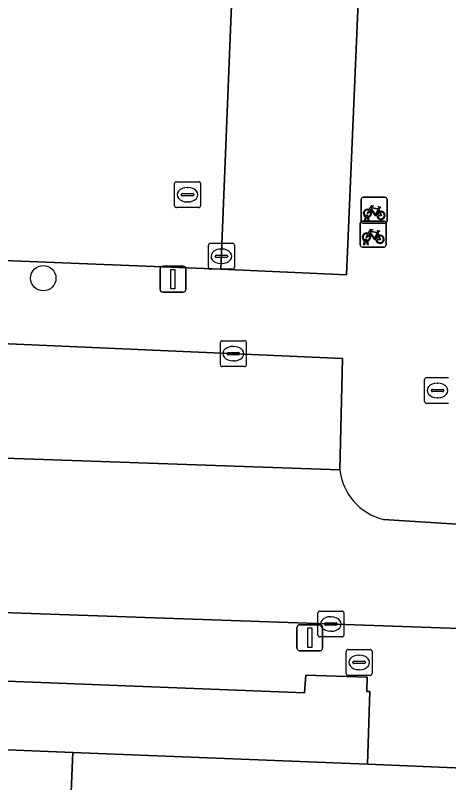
# Model space of a CAD drawing. Extents: x 161248 to 161848, y 384871 to 385383.
# Drawn here: x 161687.48 to 161704.18, y 384919.64 to 384949.24 of the extents above; entities that cross this region are included whole.
import ezdxf

# ---------------------------------------------------------------- set-up
doc = ezdxf.new("R2010")
doc.units = 0
for name, color, linetype in [('IMGEO_Boom', 7, 'Continuous'), ('IMGEO_Brandkraan', 7, 'Continuous'), ('IMGEO_Fietsenrek', 7, 'Continuous'), ('IMGEO_Kolk', 7, 'Continuous'), ('IMGEO_Lichtmast', 7, 'Continuous'), ('IMGEO_Pand', 7, 'Continuous'), ('IMGEO_Parkeervlak_open', 7, 'Continuous'), ('IMGEO_Rijbaan_lokaal_open', 7, 'Continuous'), ('IMGEO_Rioolput', 7, 'Continuous'), ('IMGEO_Voetpad_open', 7, 'Continuous')]:
    doc.layers.add(name, color=color, linetype=linetype)

msp = doc.modelspace()

# ---------------------------------------------------------------- linework, layer by layer
at = {"layer": 'IMGEO_Boom'}
msp.add_circle((161688.556, 384939.098), 0.489, dxfattribs=at)
at = {"layer": 'IMGEO_Brandkraan'}
for p, q in [((161703.257, 384934.34), (161703.257, 384935.192)), ((161703.332, 384935.266), (161704.184, 384935.266)), ((161703.745, 384935.046), (161703.77, 384935.046)), ((161703.516, 384934.76), (161703.516, 384934.772)), ((161703.954, 384934.723), (161703.556, 384934.723)), ((161703.559, 384934.809), (161703.957, 384934.809)), ((161704, 384934.772), (161704, 384934.76)), ((161704.184, 384934.266), (161703.332, 384934.266)), ((161703.768, 384934.486), (161703.743, 384934.486))]:
    msp.add_line(p, q, dxfattribs=at)
for points in [[(161703.257, 384934.34), (161703.257, 384935.192)], [(161703.332, 384935.266), (161704.184, 384935.266)], [(161704.184, 384934.266), (161703.332, 384934.266)]]:
    msp.add_lwpolyline(points, dxfattribs=at)
for centre, radius, start, end in [((161703.334, 384935.19), 0.0765, 91.552, 178.448), ((161703.334, 384935.19), 0.0765, 91.552, 178.448), ((161703.556, 384934.769), 0.0403, 85.8775, 175.7526), ((161703.553, 384934.759), 0.0366, 178.938, 274.7102), ((161703.957, 384934.766), 0.043, 264.8664, 352.4533), ((161703.961, 384934.771), 0.0386, 1.7309, 96.639), ((161703.334, 384934.342), 0.0765, 181.552, 268.448), ((161703.334, 384934.342), 0.0765, 181.552, 268.448)]:
    msp.add_arc(centre, radius, start, end, dxfattribs=at)
for centre, major_axis, ratio, start_param, end_param in [((161703.744, 384934.766), (-0.387, 0.002), 0.722429, 4.712389, 7.853982), ((161703.769, 384934.766), (-0.39, 0.002), 0.717154, 1.570796, 4.712389)]:
    msp.add_ellipse(centre, major_axis=major_axis, ratio=ratio, start_param=start_param, end_param=end_param, dxfattribs=at)
at = {"layer": 'IMGEO_Fietsenrek'}
for p, q in [((161700.81, 384941.293), (161700.81, 384942.134)), ((161700.81, 384942.134), (161700.81, 384941.293)), ((161700.885, 384942.218), (161701.726, 384942.218)), ((161701.726, 384942.218), (161700.885, 384942.218)), ((161701.81, 384942.143), (161701.81, 384941.302)), ((161701.81, 384941.302), (161701.81, 384942.143)), ((161701.497, 384941.767), (161701.533, 384941.672)), ((161700.937, 384941.302), (161700.976, 384941.462)), ((161701.006, 384941.45), (161700.971, 384941.302)), ((161701.048, 384941.474), (161701.047, 384941.478)), ((161701.089, 384941.302), (161701.055, 384941.444)), ((161701.079, 384941.485), (161701.08, 384941.478)), ((161701.087, 384941.448), (161701.122, 384941.302)), ((161700.773, 384940.374), (161700.773, 384941.215)), ((161700.773, 384941.215), (161700.773, 384940.374)), ((161700.848, 384941.299), (161701.689, 384941.299)), ((161701.689, 384941.299), (161700.848, 384941.299)), ((161701.735, 384941.218), (161700.894, 384941.218)), ((161700.894, 384941.218), (161701.735, 384941.218)), ((161700.971, 384941.302), (161700.937, 384941.302)), ((161701.122, 384941.302), (161701.089, 384941.302)), ((161701.773, 384941.224), (161701.773, 384940.383)), ((161701.773, 384940.383), (161701.773, 384941.224)), ((161701.46, 384940.848), (161701.496, 384940.753)), ((161700.9, 384940.383), (161700.939, 384940.543)), ((161700.969, 384940.531), (161700.934, 384940.383)), ((161701.011, 384940.555), (161701.01, 384940.559)), ((161701.052, 384940.383), (161701.018, 384940.525)), ((161701.042, 384940.566), (161701.043, 384940.559)), ((161701.05, 384940.529), (161701.085, 384940.383)), ((161701.698, 384940.299), (161700.857, 384940.299)), ((161700.857, 384940.299), (161701.698, 384940.299)), ((161700.934, 384940.383), (161700.9, 384940.383)), ((161701.085, 384940.383), (161701.052, 384940.383))]:
    msp.add_line(p, q, dxfattribs=at)
for points in [[(161701.144, 384941.692), (161701.092, 384941.602), (161701.052, 384941.577), (161701.053, 384941.624), (161701.108, 384941.718)], [(161701.123, 384941.744), (161701.218, 384941.908), (161701.304, 384941.894), (161701.306, 384941.885), (161701.25, 384941.874), (161701.223, 384941.829), (161701.479, 384941.788)], [(161701.419, 384941.5), (161701.369, 384941.5), (161701.178, 384941.751), (161701.159, 384941.719)], [(161701.466, 384941.763), (161701.209, 384941.804), (161701.192, 384941.775), (161701.359, 384941.555), (161701.466, 384941.763)], [(161701.514, 384941.665), (161701.484, 384941.742), (161701.375, 384941.524), (161701.418, 384941.524)], [(161701.448, 384941.524), (161701.568, 384941.523), (161701.524, 384941.637)], [(161701.544, 384941.644), (161701.599, 384941.499), (161701.449, 384941.499)], [(161701.479, 384941.788), (161701.504, 384941.837), (161701.498, 384941.841), (161701.475, 384941.845), (161701.463, 384941.852), (161701.462, 384941.855), (161701.464, 384941.86), (161701.559, 384941.845), (161701.561, 384941.835), (161701.551, 384941.822), (161701.539, 384941.816), (161701.525, 384941.822), (161701.497, 384941.767)], [(161701.107, 384940.773), (161701.055, 384940.683), (161701.015, 384940.658), (161701.016, 384940.705), (161701.071, 384940.799)], [(161701.086, 384940.825), (161701.181, 384940.989), (161701.267, 384940.975), (161701.269, 384940.966), (161701.213, 384940.955), (161701.186, 384940.91), (161701.442, 384940.869)], [(161701.382, 384940.581), (161701.332, 384940.581), (161701.141, 384940.832), (161701.122, 384940.8)], [(161701.429, 384940.844), (161701.172, 384940.885), (161701.155, 384940.856), (161701.322, 384940.636), (161701.429, 384940.844)], [(161701.477, 384940.746), (161701.447, 384940.823), (161701.338, 384940.605), (161701.381, 384940.605)], [(161701.442, 384940.869), (161701.467, 384940.918), (161701.461, 384940.922), (161701.438, 384940.926), (161701.426, 384940.933), (161701.425, 384940.936), (161701.427, 384940.941), (161701.522, 384940.926), (161701.524, 384940.916), (161701.514, 384940.903), (161701.502, 384940.897), (161701.488, 384940.903), (161701.46, 384940.848)], [(161701.411, 384940.605), (161701.531, 384940.604), (161701.487, 384940.718)], [(161701.507, 384940.725), (161701.562, 384940.58), (161701.412, 384940.58)]]:
    msp.add_lwpolyline(points, dxfattribs=at)
for centre, radius, start, end in [((161700.888, 384942.14), 0.0779, 92.4484, 184.2845), ((161700.888, 384942.14), 0.0779, 92.4484, 184.2845), ((161701.732, 384942.14), 0.0779, 2.4484, 94.2845), ((161701.732, 384942.14), 0.0779, 2.4484, 94.2845), ((161701.05, 384941.603), 0.159, 62.6766, 242.1369), ((161701.05, 384941.603), 0.129, 63.3192, 238.903), ((161701.05, 384941.603), 0.129, 283.6043, 43.4302), ((161701.05, 384941.603), 0.159, 283.5766, 46.6042), ((161701.577, 384941.519), 0.159, 113.3408, 178.3217), ((161701.577, 384941.519), 0.159, 187.0065, 105.7708), ((161701.577, 384941.519), 0.129, 113.923, 177.9556), ((161701.577, 384941.519), 0.129, 188.6715, 104.5883), ((161701.03, 384941.474), 0.0499, 12.8025, 158.6934), ((161701.05, 384941.603), 0.159, 253.9967, 271.7867), ((161701.03, 384941.474), 0.0174, 12.8025, 163.4502), ((161701.05, 384941.603), 0.129, 253.415, 269.0204), ((161700.851, 384941.221), 0.0779, 92.4484, 184.2845), ((161700.851, 384941.221), 0.0779, 92.4484, 184.2845), ((161700.888, 384941.296), 0.0779, 182.4484, 274.2845), ((161700.888, 384941.296), 0.0779, 182.4484, 274.2845), ((161701.695, 384941.221), 0.0779, 2.4484, 94.2845), ((161701.695, 384941.221), 0.0779, 2.4484, 94.2845), ((161701.732, 384941.296), 0.0779, 272.4484, 4.2845), ((161701.732, 384941.296), 0.0779, 272.4484, 4.2845), ((161701.013, 384940.684), 0.159, 62.6766, 242.1369), ((161701.013, 384940.684), 0.129, 63.3192, 238.903), ((161701.013, 384940.684), 0.129, 283.6043, 43.4302), ((161701.013, 384940.684), 0.159, 283.5766, 46.6042), ((161701.54, 384940.6), 0.159, 113.3408, 178.3217), ((161701.54, 384940.6), 0.159, 187.0065, 105.7708), ((161700.993, 384940.555), 0.0499, 12.8025, 158.6934), ((161701.013, 384940.684), 0.159, 253.9967, 271.7867), ((161700.993, 384940.555), 0.0174, 12.8025, 163.4502), ((161701.013, 384940.684), 0.129, 253.415, 269.0204), ((161701.54, 384940.6), 0.129, 113.923, 177.9556), ((161701.54, 384940.6), 0.129, 188.6715, 104.5883), ((161700.851, 384940.377), 0.0779, 182.4484, 274.2845), ((161700.851, 384940.377), 0.0779, 182.4484, 274.2845), ((161701.695, 384940.377), 0.0779, 272.4484, 4.2845), ((161701.695, 384940.377), 0.0779, 272.4484, 4.2845)]:
    msp.add_arc(centre, radius, start, end, dxfattribs=at)
at = {"layer": 'IMGEO_Kolk'}
for p, q in [((161694.922, 384939.518), (161694.922, 384940.37)), ((161694.997, 384940.444), (161695.849, 384940.444)), ((161695.41, 384940.224), (161695.435, 384940.224)), ((161695.923, 384940.37), (161695.923, 384939.518)), ((161695.181, 384939.938), (161695.181, 384939.95)), ((161695.619, 384939.901), (161695.221, 384939.901)), ((161695.224, 384939.987), (161695.622, 384939.987)), ((161695.665, 384939.95), (161695.665, 384939.938)), ((161695.433, 384939.664), (161695.408, 384939.664)), ((161695.849, 384939.444), (161694.997, 384939.444)), ((161695.383, 384935.761), (161695.383, 384936.613)), ((161695.458, 384936.687), (161696.31, 384936.687)), ((161696.384, 384936.613), (161696.384, 384935.761)), ((161695.871, 384936.467), (161695.896, 384936.467)), ((161695.642, 384936.181), (161695.642, 384936.193)), ((161696.08, 384936.144), (161695.682, 384936.144)), ((161695.685, 384936.23), (161696.083, 384936.23)), ((161696.126, 384936.193), (161696.126, 384936.181)), ((161695.894, 384935.907), (161695.869, 384935.907)), ((161696.31, 384935.687), (161695.458, 384935.687)), ((161699.218, 384926.258), (161700.07, 384926.258)), ((161699.143, 384925.332), (161699.143, 384926.184)), ((161699.631, 384926.038), (161699.656, 384926.038)), ((161700.144, 384926.184), (161700.144, 384925.332)), ((161699.402, 384925.752), (161699.402, 384925.764)), ((161699.84, 384925.715), (161699.442, 384925.715)), ((161699.445, 384925.801), (161699.843, 384925.801)), ((161699.886, 384925.764), (161699.886, 384925.752)), ((161699.654, 384925.478), (161699.629, 384925.478)), ((161700.07, 384925.258), (161699.218, 384925.258))]:
    msp.add_line(p, q, dxfattribs=at)
for points in [[(161694.922, 384939.518), (161694.922, 384940.37)], [(161694.997, 384940.444), (161695.849, 384940.444)], [(161695.923, 384940.37), (161695.923, 384939.518)], [(161695.849, 384939.444), (161694.997, 384939.444)], [(161695.383, 384935.761), (161695.383, 384936.613)], [(161695.458, 384936.687), (161696.31, 384936.687)], [(161696.384, 384936.613), (161696.384, 384935.761)], [(161696.31, 384935.687), (161695.458, 384935.687)], [(161699.218, 384926.258), (161700.07, 384926.258)], [(161699.143, 384925.332), (161699.143, 384926.184)], [(161700.144, 384926.184), (161700.144, 384925.332)], [(161700.07, 384925.258), (161699.218, 384925.258)]]:
    msp.add_lwpolyline(points, dxfattribs=at)
for centre, radius, start, end in [((161694.999, 384940.368), 0.0765, 91.552, 178.448), ((161694.999, 384940.368), 0.0765, 91.552, 178.448), ((161695.847, 384940.368), 0.0765, 1.552, 88.448), ((161695.847, 384940.368), 0.0765, 1.552, 88.448), ((161695.221, 384939.947), 0.0403, 85.8775, 175.7526), ((161695.218, 384939.937), 0.0366, 178.938, 274.7102), ((161695.622, 384939.944), 0.043, 264.8664, 352.4533), ((161695.626, 384939.949), 0.0386, 1.7309, 96.639), ((161694.999, 384939.52), 0.0765, 181.552, 268.448), ((161694.999, 384939.52), 0.0765, 181.552, 268.448), ((161695.847, 384939.52), 0.0765, 271.552, 358.448), ((161695.847, 384939.52), 0.0765, 271.552, 358.448), ((161695.46, 384936.611), 0.0765, 91.552, 178.448), ((161695.46, 384936.611), 0.0765, 91.552, 178.448), ((161696.308, 384936.611), 0.0765, 1.552, 88.448), ((161696.308, 384936.611), 0.0765, 1.552, 88.448), ((161695.682, 384936.19), 0.0403, 85.8775, 175.7526), ((161695.679, 384936.18), 0.0366, 178.938, 274.7102), ((161696.083, 384936.187), 0.043, 264.8664, 352.4533), ((161696.087, 384936.192), 0.0386, 1.7309, 96.639), ((161695.46, 384935.763), 0.0765, 181.552, 268.448), ((161695.46, 384935.763), 0.0765, 181.552, 268.448), ((161696.308, 384935.763), 0.0765, 271.552, 358.448), ((161696.308, 384935.763), 0.0765, 271.552, 358.448), ((161699.22, 384926.182), 0.0765, 91.552, 178.448), ((161699.22, 384926.182), 0.0765, 91.552, 178.448), ((161700.068, 384926.182), 0.0765, 1.552, 88.448), ((161700.068, 384926.182), 0.0765, 1.552, 88.448), ((161699.442, 384925.761), 0.0403, 85.8775, 175.7526), ((161699.439, 384925.751), 0.0366, 178.938, 274.7102), ((161699.843, 384925.758), 0.043, 264.8664, 352.4533), ((161699.847, 384925.763), 0.0386, 1.7309, 96.639), ((161699.22, 384925.334), 0.0765, 181.552, 268.448), ((161699.22, 384925.334), 0.0765, 181.552, 268.448), ((161700.068, 384925.334), 0.0765, 271.552, 358.448), ((161700.068, 384925.334), 0.0765, 271.552, 358.448)]:
    msp.add_arc(centre, radius, start, end, dxfattribs=at)
for centre, major_axis, ratio, start_param, end_param in [((161695.409, 384939.944), (-0.387, 0.002), 0.722429, 4.712389, 7.853982), ((161695.434, 384939.944), (-0.39, 0.002), 0.717154, 1.570796, 4.712389), ((161695.87, 384936.187), (-0.387, 0.002), 0.722429, 4.712389, 7.853982), ((161695.895, 384936.187), (-0.39, 0.002), 0.717154, 1.570796, 4.712389), ((161699.63, 384925.758), (-0.387, 0.002), 0.722429, 4.712389, 7.853982), ((161699.655, 384925.758), (-0.39, 0.002), 0.717154, 1.570796, 4.712389)]:
    msp.add_ellipse(centre, major_axis=major_axis, ratio=ratio, start_param=start_param, end_param=end_param, dxfattribs=at)
at = {"layer": 'IMGEO_Lichtmast'}
for p, q in [((161693.159, 384939.56), (161693.949, 384939.56)), ((161693.949, 384939.56), (161693.159, 384939.56)), ((161693.059, 384938.66), (161693.059, 384939.46)), ((161693.059, 384939.46), (161693.059, 384938.66)), ((161694.049, 384939.46), (161694.049, 384938.66)), ((161694.049, 384938.66), (161694.049, 384939.46)), ((161693.949, 384938.56), (161693.159, 384938.56)), ((161693.159, 384938.56), (161693.949, 384938.56)), ((161698.436, 384925.729), (161699.226, 384925.729)), ((161699.226, 384925.729), (161698.436, 384925.729)), ((161698.336, 384924.829), (161698.336, 384925.629)), ((161698.336, 384925.629), (161698.336, 384924.829)), ((161699.326, 384925.629), (161699.326, 384924.829)), ((161699.326, 384924.829), (161699.326, 384925.629)), ((161699.226, 384924.729), (161698.436, 384924.729)), ((161698.436, 384924.729), (161699.226, 384924.729))]:
    msp.add_line(p, q, dxfattribs=at)
for points in [[(161693.479, 384939.435), (161693.629, 384939.435), (161693.629, 384938.685), (161693.479, 384938.685), (161693.479, 384939.435)], [(161698.756, 384925.604), (161698.906, 384925.604), (161698.906, 384924.854), (161698.756, 384924.854), (161698.756, 384925.604)]]:
    msp.add_lwpolyline(points, dxfattribs=at)
for centre, start, end in [((161693.159, 384939.46), 90, 180), ((161693.159, 384939.46), 90, 180), ((161693.949, 384939.46), 0, 90), ((161693.949, 384939.46), 360, 90), ((161693.159, 384938.66), 180, 270), ((161693.159, 384938.66), 180, 270), ((161693.949, 384938.66), 270, 0), ((161693.949, 384938.66), 270, 0), ((161698.436, 384925.629), 90, 180), ((161698.436, 384925.629), 90, 180), ((161699.226, 384925.629), 0, 90), ((161699.226, 384925.629), 360, 90), ((161698.436, 384924.829), 180, 270), ((161698.436, 384924.829), 180, 270), ((161699.226, 384924.829), 270, 0), ((161699.226, 384924.829), 270, 0)]:
    msp.add_arc(centre, 0.1, start, end, dxfattribs=at)
at = {"layer": 'IMGEO_Pand'}
for points in [[(161689.171, 384908.286), (161689.697, 384920.806), (161673.334, 384921.466), (161670.436, 384921.583), (161662.879, 384921.9), (161662.355, 384909.411), (161681.694, 384908.588), (161685.762, 384908.424)], [(161716.555, 384919.692), (161712.949, 384919.853), (161713, 384920.994), (161704.814, 384921.352), (161704.739, 384920.199), (161701.058, 384920.348), (161689.697, 384920.806), (161689.171, 384908.286), (161715.997, 384907.204)]]:
    msp.add_lwpolyline(points, close=True, dxfattribs=at)
at = {"layer": 'IMGEO_Parkeervlak_open'}
msp.add_lwpolyline([(161697.757, 384990.585), (161697.592, 384987.605), (161697.013, 384979.259), (161695.406, 384939.447), (161700.252, 384939.228), (161702.236, 384985.804), (161702.516, 384989.768), (161698.21, 384990.073)], dxfattribs=at)
msp.add_lwpolyline([(161700.093, 384935.997), (161676.112, 384937.053), (161676.081, 384934.103), (161676.075, 384933.95), (161676.004, 384932.545), (161699.992, 384931.709)], close=True, dxfattribs=at)
at = {"layer": 'IMGEO_Rijbaan_lokaal_open'}
for points in [[(161687.065, 384949.731), (161686.563, 384949.219), (161686.018, 384948.753), (161685.433, 384948.338), (161684.814, 384947.976), (161684.165, 384947.672), (161683.491, 384947.426), (161682.798, 384947.242), (161682.091, 384947.121), (161681.376, 384947.063), (161680.659, 384947.069), (161664.813, 384947.793), (161661.913, 384947.934), (161661.612, 384940.759), (161664.61, 384940.684), (161667.973, 384940.551), (161668.201, 384940.542), (161674.499, 384940.279), (161695.406, 384939.447), (161697.013, 384979.259)], [(161674.195, 384934.128), (161674.221, 384937.137), (161668.257, 384937.35), (161667.878, 384926.869), (161704.973, 384925.573), (161705.123, 384929.577)], [(161699.992, 384931.709), (161676.004, 384932.545), (161676.075, 384933.95)], [(161705.123, 384929.577), (161701.672, 384929.795)]]:
    msp.add_lwpolyline(points, dxfattribs=at)
msp.add_arc((161702.183, 384931.938), 2.203, 185.9586, 256.5911, dxfattribs=at)
at = {"layer": 'IMGEO_Rioolput'}
for p, q in [((161693.692, 384942.82), (161694.544, 384942.82)), ((161693.617, 384941.894), (161693.617, 384942.746)), ((161694.105, 384942.6), (161694.13, 384942.6)), ((161694.618, 384942.746), (161694.618, 384941.894)), ((161693.876, 384942.314), (161693.876, 384942.326)), ((161694.314, 384942.277), (161693.916, 384942.277)), ((161693.919, 384942.363), (161694.317, 384942.363)), ((161694.36, 384942.326), (161694.36, 384942.314)), ((161694.128, 384942.04), (161694.103, 384942.04)), ((161694.544, 384941.82), (161693.692, 384941.82)), ((161700.309, 384924.776), (161701.161, 384924.776)), ((161700.234, 384923.85), (161700.234, 384924.702)), ((161700.722, 384924.556), (161700.747, 384924.556)), ((161701.235, 384924.702), (161701.235, 384923.85)), ((161700.493, 384924.27), (161700.493, 384924.282)), ((161700.931, 384924.233), (161700.533, 384924.233)), ((161700.536, 384924.319), (161700.934, 384924.319)), ((161700.977, 384924.282), (161700.977, 384924.27)), ((161700.745, 384923.996), (161700.72, 384923.996)), ((161701.161, 384923.776), (161700.309, 384923.776))]:
    msp.add_line(p, q, dxfattribs=at)
for points in [[(161693.692, 384942.82), (161694.544, 384942.82)], [(161693.617, 384941.894), (161693.617, 384942.746)], [(161694.618, 384942.746), (161694.618, 384941.894)], [(161694.544, 384941.82), (161693.692, 384941.82)], [(161700.309, 384924.776), (161701.161, 384924.776)], [(161700.234, 384923.85), (161700.234, 384924.702)], [(161701.235, 384924.702), (161701.235, 384923.85)], [(161701.161, 384923.776), (161700.309, 384923.776)]]:
    msp.add_lwpolyline(points, dxfattribs=at)
for centre, radius, start, end in [((161693.694, 384942.744), 0.0765, 91.552, 178.448), ((161693.694, 384942.744), 0.0765, 91.552, 178.448), ((161694.542, 384942.744), 0.0765, 1.552, 88.448), ((161694.542, 384942.744), 0.0765, 1.552, 88.448), ((161693.916, 384942.323), 0.0403, 85.8775, 175.7526), ((161693.913, 384942.313), 0.0366, 178.938, 274.7102), ((161694.317, 384942.32), 0.043, 264.8664, 352.4533), ((161694.321, 384942.325), 0.0386, 1.7309, 96.639), ((161693.694, 384941.896), 0.0765, 181.552, 268.448), ((161693.694, 384941.896), 0.0765, 181.552, 268.448), ((161694.542, 384941.896), 0.0765, 271.552, 358.448), ((161694.542, 384941.896), 0.0765, 271.552, 358.448), ((161700.311, 384924.7), 0.0765, 91.552, 178.448), ((161700.311, 384924.7), 0.0765, 91.552, 178.448), ((161701.159, 384924.7), 0.0765, 1.552, 88.448), ((161701.159, 384924.7), 0.0765, 1.552, 88.448), ((161700.533, 384924.279), 0.0403, 85.8775, 175.7526), ((161700.53, 384924.269), 0.0366, 178.938, 274.7102), ((161700.934, 384924.276), 0.043, 264.8664, 352.4533), ((161700.938, 384924.281), 0.0386, 1.7309, 96.639), ((161700.311, 384923.852), 0.0765, 181.552, 268.448), ((161700.311, 384923.852), 0.0765, 181.552, 268.448), ((161701.159, 384923.852), 0.0765, 271.552, 358.448), ((161701.159, 384923.852), 0.0765, 271.552, 358.448)]:
    msp.add_arc(centre, radius, start, end, dxfattribs=at)
for centre, major_axis, ratio, start_param, end_param in [((161694.104, 384942.32), (-0.387, 0.002), 0.722429, 4.712389, 7.853982), ((161694.129, 384942.32), (-0.39, 0.002), 0.717154, 1.570796, 4.712389), ((161700.721, 384924.276), (-0.387, 0.002), 0.722429, 4.712389, 7.853982), ((161700.746, 384924.276), (-0.39, 0.002), 0.717154, 1.570796, 4.712389)]:
    msp.add_ellipse(centre, major_axis=major_axis, ratio=ratio, start_param=start_param, end_param=end_param, dxfattribs=at)
at = {"layer": 'IMGEO_Voetpad_open'}
for points in [[(161702.236, 384985.804), (161700.252, 384939.228), (161695.406, 384939.447), (161674.499, 384940.279), (161674.477, 384939.78), (161667.951, 384940.052), (161667.973, 384940.551), (161664.61, 384940.684), (161661.612, 384940.759)], [(161701.672, 384929.795), (161705.123, 384929.577), (161705.831, 384929.532), (161706.218, 384938.274), (161707.35, 384938.224), (161707.446, 384940.391), (161706.346, 384940.44), (161706.708, 384948.629), (161707.071, 384956.828), (161708.13, 384956.781), (161708.226, 384958.949), (161707.164, 384958.996), (161707.532, 384967.304)], [(161676.075, 384933.95), (161676.081, 384934.103), (161676.112, 384937.053), (161700.093, 384935.997), (161699.992, 384931.709)], [(161704.973, 384925.573), (161667.878, 384926.869), (161663.663, 384927.082), (161659.115, 384927.361), (161658.454, 384907.625)], [(161660.45, 384909.489), (161661.352, 384909.443), (161662.355, 384909.411), (161662.879, 384921.9), (161670.436, 384921.583), (161670.648, 384924.438), (161673.762, 384924.309), (161674.809, 384924.28), (161674.849, 384924.798), (161676.981, 384924.675), (161676.993, 384923.97), (161681.075, 384923.795), (161681.032, 384922.425), (161682.773, 384922.346), (161682.887, 384923.723), (161698.624, 384923.102), (161698.672, 384923.788), (161701.038, 384923.711), (161701.031, 384923.156), (161701.15, 384923.151), (161701.058, 384920.348), (161704.739, 384920.199), (161704.814, 384921.352), (161704.973, 384925.573)]]:
    msp.add_lwpolyline(points, dxfattribs=at)
msp.add_lwpolyline([(161673.762, 384924.309), (161673.334, 384921.466), (161689.697, 384920.806), (161701.058, 384920.348), (161701.15, 384923.151), (161701.031, 384923.156), (161701.038, 384923.711), (161698.672, 384923.788), (161698.624, 384923.102), (161682.887, 384923.723), (161682.773, 384922.346), (161681.032, 384922.425), (161681.075, 384923.795), (161676.993, 384923.97), (161676.981, 384924.675), (161674.849, 384924.798), (161674.809, 384924.28)], close=True, dxfattribs=at)
msp.add_arc((161702.183, 384931.938), 2.203, 185.9586, 256.5911, dxfattribs=at)

doc.saveas('drawing.dxf')
